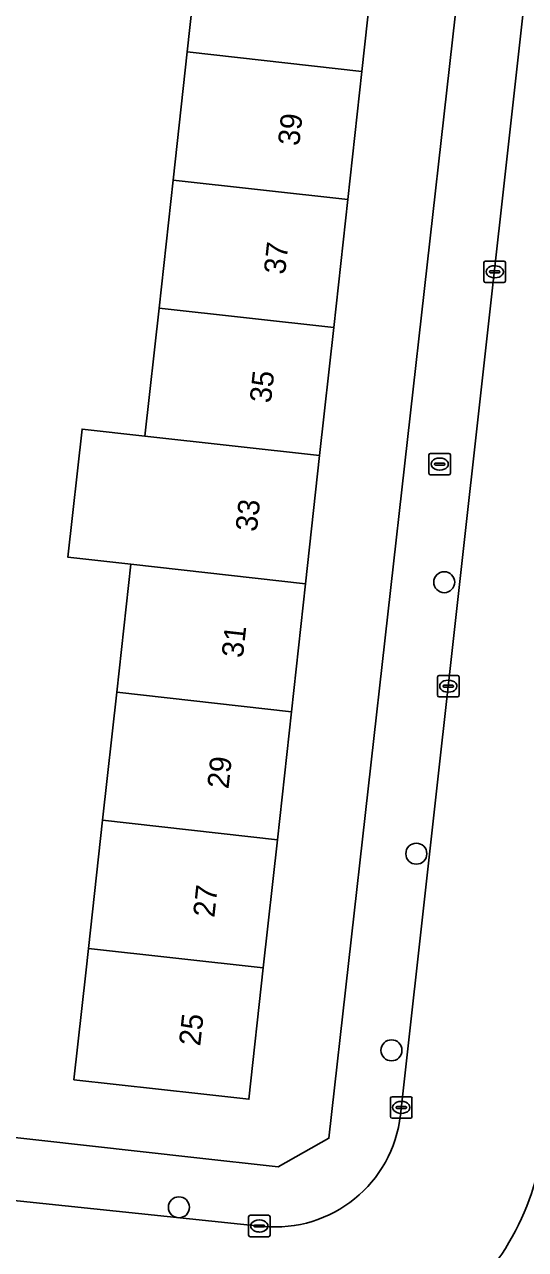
# Model space of a CAD drawing. Extents: x 162026 to 163502, y 387295 to 388169.
# Drawn here: x 162725.6 to 162748.9, y 387835.5 to 387892.6 of the extents above; entities that cross this region are included whole.
import ezdxf

# ---------------------------------------------------------------- set-up
doc = ezdxf.new("R2010")
doc.units = 0
for name, color, linetype in [('IMGEO_Boom', 7, 'Continuous'), ('IMGEO_Brandkraan', 7, 'Continuous'), ('IMGEO_Erf', 7, 'Continuous'), ('IMGEO_Kolk', 7, 'Continuous'), ('IMGEO_Muur', 7, 'Continuous'), ('IMGEO_Pand', 7, 'Continuous'), ('IMGEO_Pand_nummerreeks', 7, 'Continuous'), ('IMGEO_Rijbaan_lokaal_open', 7, 'Continuous'), ('IMGEO_Voetpad_open', 7, 'Continuous')]:
    doc.layers.add(name, color=color, linetype=linetype)

msp = doc.modelspace()

# ---------------------------------------------------------------- linework, layer by layer
at = {"layer": 'IMGEO_Boom'}
for centre in [(162745.12, 387866.612), (162743.823, 387853.971), (162742.666, 387844.815), (162732.778, 387837.506)]:
    msp.add_circle(centre, 0.489, dxfattribs=at)
at = {"layer": 'IMGEO_Brandkraan'}
for p, q in [((162744.408, 387871.686), (162744.408, 387872.538)), ((162744.483, 387872.612), (162745.335, 387872.612)), ((162744.896, 387872.392), (162744.921, 387872.392)), ((162745.409, 387872.538), (162745.409, 387871.686)), ((162745.335, 387871.612), (162744.483, 387871.612)), ((162744.667, 387872.106), (162744.667, 387872.118)), ((162745.105, 387872.069), (162744.707, 387872.069)), ((162744.71, 387872.155), (162745.108, 387872.155)), ((162744.919, 387871.832), (162744.894, 387871.832)), ((162745.151, 387872.118), (162745.151, 387872.106))]:
    msp.add_line(p, q, dxfattribs=at)
for points in [[(162744.408, 387871.686), (162744.408, 387872.538)], [(162744.483, 387872.612), (162745.335, 387872.612)], [(162745.409, 387872.538), (162745.409, 387871.686)], [(162745.335, 387871.612), (162744.483, 387871.612)]]:
    msp.add_lwpolyline(points, dxfattribs=at)
for centre, radius, start, end in [((162744.485, 387872.536), 0.0765, 91.552, 178.448), ((162744.485, 387872.536), 0.0765, 91.552, 178.448), ((162745.333, 387872.536), 0.0765, 1.552, 88.448), ((162745.333, 387872.536), 0.0765, 1.552, 88.448), ((162744.485, 387871.688), 0.0765, 181.552, 268.448), ((162744.485, 387871.688), 0.0765, 181.552, 268.448), ((162744.707, 387872.115), 0.0403, 85.8775, 175.7526), ((162744.704, 387872.105), 0.0366, 178.938, 274.7102), ((162745.108, 387872.112), 0.043, 264.8664, 352.4533), ((162745.112, 387872.117), 0.0386, 1.7309, 96.639), ((162745.333, 387871.688), 0.0765, 271.552, 358.448), ((162745.333, 387871.688), 0.0765, 271.552, 358.448)]:
    msp.add_arc(centre, radius, start, end, dxfattribs=at)
for centre, major_axis, ratio, start_param, end_param in [((162744.895, 387872.112), (-0.387, 0.002), 0.722429, 4.712389, 7.853982), ((162744.92, 387872.112), (-0.39, 0.002), 0.717154, 1.570796, 4.712389)]:
    msp.add_ellipse(centre, major_axis=major_axis, ratio=ratio, start_param=start_param, end_param=end_param, dxfattribs=at)
at = {"layer": 'IMGEO_Erf'}
for points in [[(162716.54, 387841.722), (162733.466, 387839.829), (162737.388, 387839.39), (162739.757, 387840.719), (162747.982, 387913.94)], [(162741.946, 387896.358), (162741.291, 387890.394), (162740.636, 387884.431), (162739.981, 387878.468), (162739.325, 387872.505), (162738.67, 387866.541), (162738.015, 387860.579), (162737.36, 387854.616), (162736.705, 387848.652), (162736.033, 387842.538), (162733.797, 387842.788), (162727.895, 387843.448), (162728.447, 387848.418), (162728.573, 387849.562), (162729.229, 387855.525), (162729.884, 387861.488), (162730.54, 387867.45), (162727.615, 387867.777), (162728.271, 387873.74), (162731.196, 387873.413), (162731.852, 387879.377), (162732.508, 387885.34), (162733.164, 387891.303), (162733.819, 387897.266)]]:
    msp.add_lwpolyline(points, dxfattribs=at)
at = {"layer": 'IMGEO_Kolk'}
for p, q in [((162746.968, 387880.64), (162746.968, 387881.492)), ((162747.043, 387881.566), (162747.895, 387881.566)), ((162747.456, 387881.346), (162747.481, 387881.346)), ((162747.969, 387881.492), (162747.969, 387880.64)), ((162747.227, 387881.06), (162747.227, 387881.072)), ((162747.665, 387881.023), (162747.267, 387881.023)), ((162747.27, 387881.109), (162747.668, 387881.109)), ((162747.479, 387880.786), (162747.454, 387880.786)), ((162747.711, 387881.072), (162747.711, 387881.06)), ((162747.895, 387880.566), (162747.043, 387880.566)), ((162744.81, 387861.345), (162744.81, 387862.197)), ((162744.885, 387862.271), (162745.737, 387862.271)), ((162745.298, 387862.051), (162745.323, 387862.051)), ((162745.811, 387862.197), (162745.811, 387861.345)), ((162745.069, 387861.765), (162745.069, 387861.777)), ((162745.507, 387861.728), (162745.109, 387861.728)), ((162745.112, 387861.814), (162745.51, 387861.814)), ((162745.321, 387861.491), (162745.296, 387861.491)), ((162745.553, 387861.777), (162745.553, 387861.765)), ((162745.737, 387861.271), (162744.885, 387861.271)), ((162742.62, 387841.731), (162742.62, 387842.583)), ((162742.695, 387842.657), (162743.547, 387842.657)), ((162743.621, 387842.583), (162743.621, 387841.731)), ((162742.879, 387842.151), (162742.879, 387842.163)), ((162743.317, 387842.114), (162742.919, 387842.114)), ((162742.922, 387842.2), (162743.32, 387842.2)), ((162743.108, 387842.437), (162743.133, 387842.437)), ((162743.363, 387842.163), (162743.363, 387842.151)), ((162743.547, 387841.657), (162742.695, 387841.657)), ((162743.131, 387841.877), (162743.106, 387841.877)), ((162736.018, 387836.21), (162736.018, 387837.062)), ((162736.093, 387837.136), (162736.945, 387837.136)), ((162736.506, 387836.916), (162736.531, 387836.916)), ((162737.019, 387837.062), (162737.019, 387836.21)), ((162736.277, 387836.63), (162736.277, 387836.642)), ((162736.715, 387836.593), (162736.317, 387836.593)), ((162736.32, 387836.679), (162736.718, 387836.679)), ((162736.529, 387836.356), (162736.504, 387836.356)), ((162736.761, 387836.642), (162736.761, 387836.63)), ((162736.945, 387836.136), (162736.093, 387836.136))]:
    msp.add_line(p, q, dxfattribs=at)
for points in [[(162746.968, 387880.64), (162746.968, 387881.492)], [(162747.043, 387881.566), (162747.895, 387881.566)], [(162747.969, 387881.492), (162747.969, 387880.64)], [(162747.895, 387880.566), (162747.043, 387880.566)], [(162744.81, 387861.345), (162744.81, 387862.197)], [(162744.885, 387862.271), (162745.737, 387862.271)], [(162745.811, 387862.197), (162745.811, 387861.345)], [(162745.737, 387861.271), (162744.885, 387861.271)], [(162742.62, 387841.731), (162742.62, 387842.583)], [(162742.695, 387842.657), (162743.547, 387842.657)], [(162743.621, 387842.583), (162743.621, 387841.731)], [(162743.547, 387841.657), (162742.695, 387841.657)], [(162736.018, 387836.21), (162736.018, 387837.062)], [(162736.093, 387837.136), (162736.945, 387837.136)], [(162737.019, 387837.062), (162737.019, 387836.21)], [(162736.945, 387836.136), (162736.093, 387836.136)]]:
    msp.add_lwpolyline(points, dxfattribs=at)
for centre, radius, start, end in [((162747.045, 387881.49), 0.0765, 91.552, 178.448), ((162747.045, 387881.49), 0.0765, 91.552, 178.448), ((162747.893, 387881.49), 0.0765, 1.552, 88.448), ((162747.893, 387881.49), 0.0765, 1.552, 88.448), ((162747.267, 387881.069), 0.0403, 85.8775, 175.7526), ((162747.264, 387881.059), 0.0366, 178.938, 274.7102), ((162747.668, 387881.066), 0.043, 264.8664, 352.4533), ((162747.672, 387881.071), 0.0386, 1.7309, 96.639), ((162747.045, 387880.642), 0.0765, 181.552, 268.448), ((162747.045, 387880.642), 0.0765, 181.552, 268.448), ((162747.893, 387880.642), 0.0765, 271.552, 358.448), ((162747.893, 387880.642), 0.0765, 271.552, 358.448), ((162744.887, 387862.195), 0.0765, 91.552, 178.448), ((162744.887, 387862.195), 0.0765, 91.552, 178.448), ((162745.735, 387862.195), 0.0765, 1.552, 88.448), ((162745.735, 387862.195), 0.0765, 1.552, 88.448), ((162744.887, 387861.347), 0.0765, 181.552, 268.448), ((162744.887, 387861.347), 0.0765, 181.552, 268.448), ((162745.109, 387861.774), 0.0403, 85.8775, 175.7526), ((162745.106, 387861.764), 0.0366, 178.938, 274.7102), ((162745.51, 387861.771), 0.043, 264.8664, 352.4533), ((162745.514, 387861.776), 0.0386, 1.7309, 96.639), ((162745.735, 387861.347), 0.0765, 271.552, 358.448), ((162745.735, 387861.347), 0.0765, 271.552, 358.448), ((162742.697, 387842.581), 0.0765, 91.552, 178.448), ((162742.697, 387842.581), 0.0765, 91.552, 178.448), ((162743.545, 387842.581), 0.0765, 1.552, 88.448), ((162743.545, 387842.581), 0.0765, 1.552, 88.448), ((162742.919, 387842.16), 0.0403, 85.8775, 175.7526), ((162742.916, 387842.15), 0.0366, 178.938, 274.7102), ((162743.32, 387842.157), 0.043, 264.8664, 352.4533), ((162743.324, 387842.162), 0.0386, 1.7309, 96.639), ((162742.697, 387841.733), 0.0765, 181.552, 268.448), ((162742.697, 387841.733), 0.0765, 181.552, 268.448), ((162743.545, 387841.733), 0.0765, 271.552, 358.448), ((162743.545, 387841.733), 0.0765, 271.552, 358.448), ((162736.095, 387837.06), 0.0765, 91.552, 178.448), ((162736.095, 387837.06), 0.0765, 91.552, 178.448), ((162736.943, 387837.06), 0.0765, 1.552, 88.448), ((162736.943, 387837.06), 0.0765, 1.552, 88.448), ((162736.317, 387836.639), 0.0403, 85.8775, 175.7526), ((162736.314, 387836.629), 0.0366, 178.938, 274.7102), ((162736.718, 387836.636), 0.043, 264.8664, 352.4533), ((162736.722, 387836.641), 0.0386, 1.7309, 96.639), ((162736.095, 387836.212), 0.0765, 181.552, 268.448), ((162736.095, 387836.212), 0.0765, 181.552, 268.448), ((162736.943, 387836.212), 0.0765, 271.552, 358.448), ((162736.943, 387836.212), 0.0765, 271.552, 358.448)]:
    msp.add_arc(centre, radius, start, end, dxfattribs=at)
for centre, major_axis, ratio, start_param, end_param in [((162747.455, 387881.066), (-0.387, 0.002), 0.722429, 4.712389, 7.853982), ((162747.48, 387881.066), (-0.39, 0.002), 0.717154, 1.570796, 4.712389), ((162745.297, 387861.771), (-0.387, 0.002), 0.722429, 4.712389, 7.853982), ((162745.322, 387861.771), (-0.39, 0.002), 0.717154, 1.570796, 4.712389), ((162743.107, 387842.157), (-0.387, 0.002), 0.722429, 4.712389, 7.853982), ((162743.132, 387842.157), (-0.39, 0.002), 0.717154, 1.570796, 4.712389), ((162736.505, 387836.636), (-0.387, 0.002), 0.722429, 4.712389, 7.853982), ((162736.53, 387836.636), (-0.39, 0.002), 0.717154, 1.570796, 4.712389)]:
    msp.add_ellipse(centre, major_axis=major_axis, ratio=ratio, start_param=start_param, end_param=end_param, dxfattribs=at)
at = {"layer": 'IMGEO_Muur'}
msp.add_lwpolyline([(162733.466, 387839.829), (162716.54, 387841.722)], dxfattribs=at)
at = {"layer": 'IMGEO_Pand'}
for points in [[(162741.291, 387890.394), (162741.946, 387896.358), (162733.819, 387897.266), (162733.164, 387891.303)], [(162740.636, 387884.431), (162741.291, 387890.394), (162733.164, 387891.303), (162732.508, 387885.34)], [(162732.508, 387885.34), (162731.852, 387879.377), (162739.981, 387878.468), (162740.636, 387884.431)], [(162731.852, 387879.377), (162731.196, 387873.413), (162739.325, 387872.505), (162739.981, 387878.468)], [(162739.325, 387872.505), (162731.196, 387873.413), (162728.271, 387873.74), (162727.615, 387867.777), (162730.54, 387867.45), (162738.67, 387866.541)], [(162730.54, 387867.45), (162729.884, 387861.488), (162738.015, 387860.579), (162738.67, 387866.541)], [(162729.884, 387861.488), (162729.229, 387855.525), (162737.36, 387854.616), (162738.015, 387860.579)], [(162729.229, 387855.525), (162728.573, 387849.562), (162736.705, 387848.652), (162737.36, 387854.616)], [(162736.705, 387848.652), (162728.573, 387849.562), (162728.447, 387848.418), (162727.895, 387843.448), (162733.797, 387842.788), (162736.033, 387842.538)]]:
    msp.add_lwpolyline(points, close=True, dxfattribs=at)
at = {"layer": 'IMGEO_Rijbaan_lokaal_open'}
for points in [[(162751.932, 387920.726), (162749.637, 387900.7), (162743.084, 387841.809)], [(162736.682, 387836.619), (162716.2, 387838.751), (162715.501, 387831.787), (162736.495, 387829.491)]]:
    msp.add_lwpolyline(points, dxfattribs=at)
for centre, radius, start, end in [((162737.253, 387842.458), 5.867, 264.4172, 353.645), ((162737.291, 387842.22), 12.562, 302.2286, 348.3737)]:
    msp.add_arc(centre, radius, start, end, dxfattribs=at)
at = {"layer": 'IMGEO_Voetpad_open'}
for points in [[(162748.87, 387921.85), (162748.156, 387915.491), (162747.982, 387913.94), (162739.757, 387840.719), (162737.388, 387839.39), (162733.466, 387839.829), (162716.54, 387841.722), (162716.2, 387838.751), (162736.682, 387836.619)], [(162743.084, 387841.809), (162749.637, 387900.7), (162751.932, 387920.726)]]:
    msp.add_lwpolyline(points, dxfattribs=at)
for centre, radius, start, end in [((162737.253, 387842.458), 5.867, 264.4172, 353.645), ((162737.291, 387842.22), 12.562, 302.2286, 348.3737)]:
    msp.add_arc(centre, radius, start, end, dxfattribs=at)

# ---------------------------------------------------------------- texts
at = {"layer": 'IMGEO_Pand_nummerreeks'}
for s, rotation, p in [('39', 83.73, (162738.373, 387886.902)), ('37', 83.73, (162737.715, 387880.914)), ('35', 83.73, (162737.057, 387874.926)), ('33', 83.7321, (162736.399, 387868.938)), ('31', 83.73, (162735.753, 387863.063)), ('29', 83.73, (162735.083, 387856.962)), ('27', 83.73, (162734.425, 387850.974)), ('25', 83.73, (162733.767, 387844.986))]:
    msp.add_text(s, height=1, rotation=rotation, dxfattribs=at).set_placement(p)

doc.saveas('drawing.dxf')
